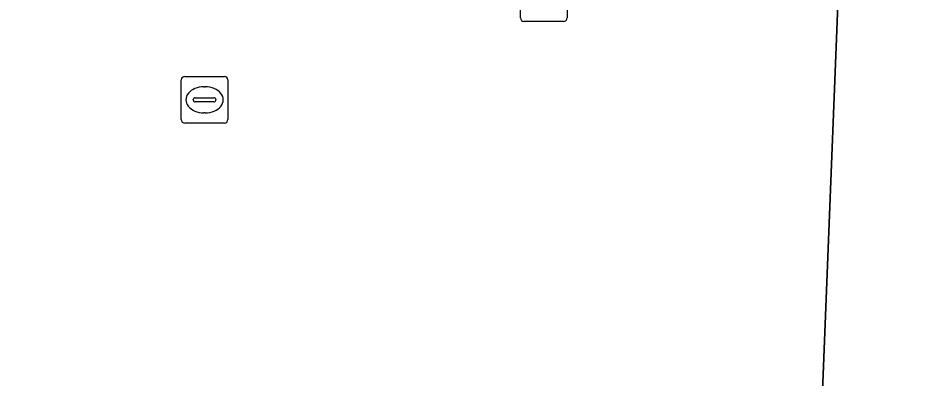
# Model space of a CAD drawing. Extents: x 160888 to 161385, y 386490 to 386908.
# Drawn here: x 161269.97 to 161289.26, y 386796.87 to 386804.6 of the extents above; entities that cross this region are included whole.
import ezdxf

# ---------------------------------------------------------------- set-up
doc = ezdxf.new("R2010")
doc.units = 0
for name, color, linetype in [('IMGEO_Kolk', 7, 'Continuous'), ('IMGEO_Pand', 7, 'Continuous'), ('IMGEO_Voetgangersgebied_open', 7, 'Continuous')]:
    doc.layers.add(name, color=color, linetype=linetype)

msp = doc.modelspace()

# ---------------------------------------------------------------- linework, layer by layer
at = {"layer": 'IMGEO_Kolk'}
for p, q in [((161280.752, 386804.599), (161280.752, 386805.451)), ((161281.753, 386805.451), (161281.753, 386804.599)), ((161281.679, 386804.525), (161280.827, 386804.525)), ((161273.474, 386802.417), (161273.474, 386803.269)), ((161273.549, 386803.343), (161274.401, 386803.343)), ((161274.475, 386803.269), (161274.475, 386802.417)), ((161273.962, 386803.123), (161273.987, 386803.123)), ((161273.776, 386802.886), (161274.174, 386802.886)), ((161273.733, 386802.837), (161273.733, 386802.849)), ((161274.171, 386802.8), (161273.773, 386802.8)), ((161274.217, 386802.849), (161274.217, 386802.837)), ((161273.985, 386802.563), (161273.96, 386802.563)), ((161274.401, 386802.343), (161273.549, 386802.343))]:
    msp.add_line(p, q, dxfattribs=at)
for points in [[(161280.752, 386804.599), (161280.752, 386805.451)], [(161281.753, 386805.451), (161281.753, 386804.599)], [(161281.679, 386804.525), (161280.827, 386804.525)], [(161273.474, 386802.417), (161273.474, 386803.269)], [(161273.549, 386803.343), (161274.401, 386803.343)], [(161274.475, 386803.269), (161274.475, 386802.417)], [(161274.401, 386802.343), (161273.549, 386802.343)]]:
    msp.add_lwpolyline(points, dxfattribs=at)
for centre, radius, start, end in [((161280.829, 386804.601), 0.0765, 181.552, 268.448), ((161280.829, 386804.601), 0.0765, 181.552, 268.448), ((161281.677, 386804.601), 0.0765, 271.552, 358.448), ((161281.677, 386804.601), 0.0765, 271.552, 358.448), ((161273.551, 386803.267), 0.0765, 91.552, 178.448), ((161273.551, 386803.267), 0.0765, 91.552, 178.448), ((161274.399, 386803.267), 0.0765, 1.552, 88.448), ((161274.399, 386803.267), 0.0765, 1.552, 88.448), ((161273.773, 386802.846), 0.0403, 85.8775, 175.7526), ((161274.178, 386802.848), 0.0386, 1.7309, 96.639), ((161273.77, 386802.836), 0.0366, 178.938, 274.7102), ((161274.174, 386802.843), 0.043, 264.8664, 352.4533), ((161273.551, 386802.419), 0.0765, 181.552, 268.448), ((161273.551, 386802.419), 0.0765, 181.552, 268.448), ((161274.399, 386802.419), 0.0765, 271.552, 358.448), ((161274.399, 386802.419), 0.0765, 271.552, 358.448)]:
    msp.add_arc(centre, radius, start, end, dxfattribs=at)
for centre, major_axis, ratio, start_param, end_param in [((161273.961, 386802.843), (-0.387, 0.002), 0.722429, 4.712389, 7.853982), ((161273.986, 386802.843), (-0.39, 0.002), 0.717154, 1.570796, 4.712389)]:
    msp.add_ellipse(centre, major_axis=major_axis, ratio=ratio, start_param=start_param, end_param=end_param, dxfattribs=at)
at = {"layer": 'IMGEO_Pand'}
msp.add_lwpolyline([(161331.47, 386815.113), (161335.837, 386814.939), (161336.142, 386822.581), (161336.697, 386836.512), (161288.895, 386838.421), (161288.608, 386831.222), (161288.513, 386828.834), (161288.037, 386816.903), (161288.017, 386816.411), (161287.994, 386815.819), (161287.9, 386813.473), (161287.589, 386805.614), (161287.138, 386794.242), (161286.896, 386788.152), (161286.841, 386786.774), (161286.811, 386786.009), (161327.555, 386784.385), (161330.241, 386784.278)], close=True, dxfattribs=at)
at = {"layer": 'IMGEO_Voetgangersgebied_open'}
msp.add_lwpolyline([(161267.255, 386787.478), (161286.841, 386786.774), (161286.896, 386788.152), (161287.138, 386794.242), (161287.589, 386805.614), (161287.9, 386813.473), (161287.994, 386815.819), (161288.017, 386816.411), (161288.037, 386816.903), (161288.513, 386828.834), (161288.608, 386831.222), (161288.895, 386838.421), (161282.13, 386838.652), (161282.087, 386837.641), (161281.825, 386831.496), (161281.723, 386829.096), (161281.256, 386817.22), (161278.605, 386817.352), (161278.601, 386817.252), (161273.381, 386817.451), (161268.706, 386817.64)], dxfattribs=at)

doc.saveas('drawing.dxf')
